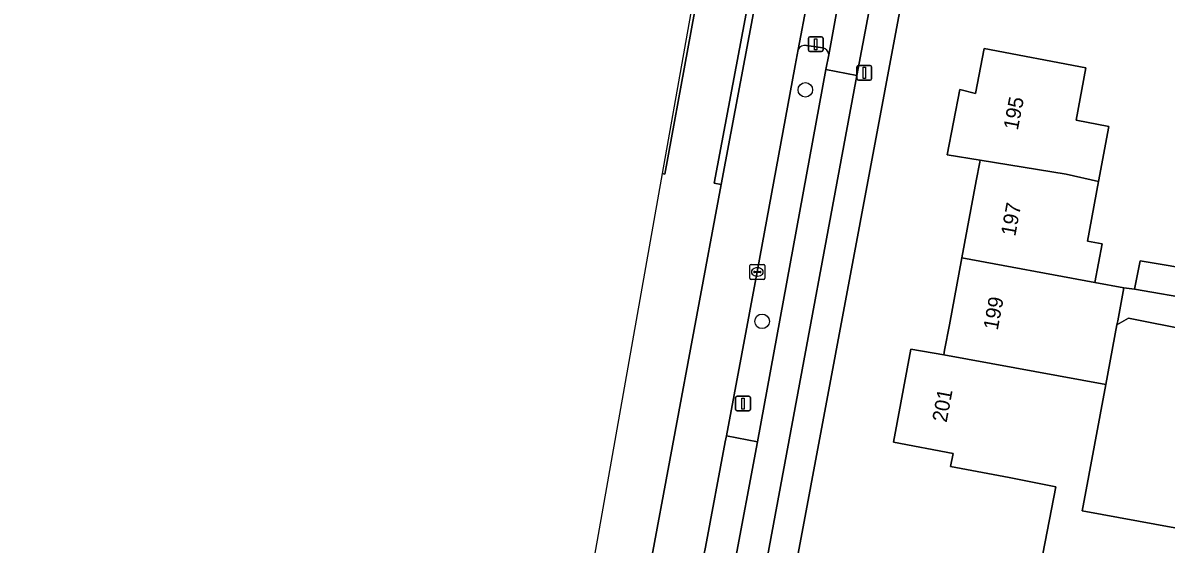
# Model space of a CAD drawing. Extents: x 161692 to 162379, y 380760 to 381678.
# Drawn here: x 161733.6 to 161810.7, y 381281.6 to 381316.7 of the extents above; entities that cross this region are included whole.
import ezdxf

# ---------------------------------------------------------------- set-up
doc = ezdxf.new("R2010")
doc.units = 0
for name, color, linetype in [('IMGEO_Berm_gesloten', 7, 'Continuous'), ('IMGEO_Berm_groen', 7, 'Continuous'), ('IMGEO_Boom', 7, 'Continuous'), ('IMGEO_Erf', 7, 'Continuous'), ('IMGEO_Fietspad_gesloten', 7, 'Continuous'), ('IMGEO_Fietspad_open', 7, 'Continuous'), ('IMGEO_Kolk', 7, 'Continuous'), ('IMGEO_Lichtmast', 7, 'Continuous'), ('IMGEO_OVBaan_gesloten', 7, 'Continuous'), ('IMGEO_Pand', 7, 'Continuous'), ('IMGEO_Pand_nummerreeks', 7, 'Continuous'), ('IMGEO_Rijbaan_lokaal_open', 7, 'Continuous'), ('IMGEO_Rijbaan_regionaal_gesloten', 7, 'Continuous'), ('IMGEO_Verkeersregelinstallatiepaal', 7, 'Continuous'), ('IMGEO_Voetpad_open', 7, 'Continuous')]:
    doc.layers.add(name, color=color, linetype=linetype)

msp = doc.modelspace()

# ---------------------------------------------------------------- linework, layer by layer
at = {"layer": 'IMGEO_Berm_gesloten'}
for points in [[(161776.704, 381306.578), (161776.704, 381306.578), (161776.881, 381306.547), (161779.986, 381323.471), (161779.709, 381323.516), (161779.709, 381323.516)], [(161783.872, 381322.811), (161783.4, 381322.888), (161780.198, 381305.933), (161780.667, 381305.843)]]:
    msp.add_lwpolyline(points, close=True, dxfattribs=at)
at = {"layer": 'IMGEO_Berm_groen'}
for points in [[(161785.877, 381314.944), (161785.667, 381313.861), (161783.114, 381299.939), (161781.028, 381288.883), (161783.131, 381288.477), (161787.748, 381313.588), (161787.933, 381314.596)], [(161787.532, 381315.063), (161786.425, 381315.204)]]:
    msp.add_lwpolyline(points, dxfattribs=at)
for centre, radius, start, end in [((161786.302, 381314.756), 0.464, 74.6013, 156.16294), ((161787.387, 381314.533), 0.549, 6.5783, 74.72525)]:
    msp.add_arc(centre, radius, start, end, dxfattribs=at)
at = {"layer": 'IMGEO_Boom'}
for centre in [(161786.355, 381312.225), (161783.439, 381296.609)]:
    msp.add_circle(centre, 0.489, dxfattribs=at)
at = {"layer": 'IMGEO_Erf'}
for points in [[(161793.381, 381321.065), (161780.063, 381250), (161767.961, 381184.435)], [(161802.369, 381280.926), (161803.256, 381285.455), (161800.11, 381286.071), (161796.149, 381286.813), (161796.316, 381287.702), (161792.302, 381288.454), (161793.479, 381294.741), (161795.687, 381294.339), (161795.748, 381294.667), (161796.068, 381296.38), (161796.913, 381300.902), (161797.879, 381306.076), (161798.116, 381307.345), (161798.141, 381307.477), (161795.915, 381307.841), (161796.777, 381312.243), (161797.829, 381311.981), (161798.417, 381315.021), (161805.283, 381313.715), (161804.619, 381310.171), (161806.83, 381309.751), (161806.137, 381306.048), (161805.383, 381302.019), (161806.366, 381301.835), (161805.878, 381299.228), (161807.838, 381298.862), (161808.548, 381298.772), (161808.928, 381300.698), (161813.086, 381299.985)], [(161812.34, 381295.99), (161808.148, 381296.817), (161807.374, 381296.376), (161806.622, 381292.349), (161805.095, 381284.17), (161805.032, 381283.831), (161813.724, 381282.237)]]:
    msp.add_lwpolyline(points, dxfattribs=at)
at = {"layer": 'IMGEO_Fietspad_gesloten'}
msp.add_lwpolyline([(161793.853, 381336.576), (161794.32, 381338.986), (161795.276, 381343.812), (161793.173, 381344.238), (161792.987, 381343.25), (161792.266, 381339.472), (161792.027, 381338.124), (161789.248, 381321.366), (161789.241, 381321.323), (161788.531, 381317.789), (161787.933, 381314.596), (161787.748, 381313.588), (161789.825, 381313.188), (161791.425, 381321.648)], close=True, dxfattribs=at)
at = {"layer": 'IMGEO_Fietspad_open'}
msp.add_lwpolyline([(161789.825, 381313.188), (161787.748, 381313.588), (161783.131, 381288.477), (161781.538, 381279.981), (161779.265, 381267.761), (161777.577, 381258.766), (161775.121, 381245.608), (161773.485, 381236.775), (161770.465, 381220.534), (161769.368, 381214.557), (161767.085, 381202.3), (161765.434, 381193.344), (161763.753, 381184.09), (161763.68, 381183.691), (161765.71, 381183.313)], close=True, dxfattribs=at)
at = {"layer": 'IMGEO_Kolk'}
for p, q in [((161782.618, 381299.513), (161782.618, 381300.365)), ((161782.693, 381300.439), (161783.545, 381300.439)), ((161782.92, 381299.982), (161783.318, 381299.982)), ((161783.106, 381300.219), (161783.131, 381300.219)), ((161783.619, 381300.365), (161783.619, 381299.513)), ((161783.545, 381299.439), (161782.693, 381299.439)), ((161782.877, 381299.933), (161782.877, 381299.945)), ((161783.315, 381299.896), (161782.917, 381299.896)), ((161783.129, 381299.659), (161783.104, 381299.659)), ((161783.361, 381299.945), (161783.361, 381299.933))]:
    msp.add_line(p, q, dxfattribs=at)
for points in [[(161782.618, 381299.513), (161782.618, 381300.365)], [(161782.693, 381300.439), (161783.545, 381300.439)], [(161783.619, 381300.365), (161783.619, 381299.513)], [(161783.545, 381299.439), (161782.693, 381299.439)]]:
    msp.add_lwpolyline(points, dxfattribs=at)
for centre, radius, start, end in [((161782.695, 381300.363), 0.0765, 91.55205, 178.44795), ((161782.695, 381300.363), 0.0765, 91.55205, 178.44795), ((161782.917, 381299.942), 0.0403, 85.87752, 175.75265), ((161783.322, 381299.944), 0.0386, 1.73085, 96.63898), ((161783.543, 381300.363), 0.0765, 1.55205, 88.44795), ((161783.543, 381300.363), 0.0765, 1.55205, 88.44795), ((161782.695, 381299.515), 0.0765, 181.55205, 268.44795), ((161782.695, 381299.515), 0.0765, 181.55205, 268.44795), ((161782.914, 381299.932), 0.0366, 178.93798, 274.71019), ((161783.318, 381299.939), 0.043, 264.86636, 352.45326), ((161783.543, 381299.515), 0.0765, 271.55205, 358.44795), ((161783.543, 381299.515), 0.0765, 271.55205, 358.44795)]:
    msp.add_arc(centre, radius, start, end, dxfattribs=at)
for centre, major_axis, ratio, start_param, end_param in [((161783.105, 381299.939), (-0.387, 0.002), 0.722429, 4.712389, 7.853982), ((161783.13, 381299.939), (-0.39, 0.002), 0.717154, 1.570796, 4.712389)]:
    msp.add_ellipse(centre, major_axis=major_axis, ratio=ratio, start_param=start_param, end_param=end_param, dxfattribs=at)
at = {"layer": 'IMGEO_Lichtmast'}
for p, q in [((161789.938, 381313.867), (161790.728, 381313.867)), ((161790.728, 381313.867), (161789.938, 381313.867)), ((161789.838, 381312.967), (161789.838, 381313.767)), ((161789.838, 381313.767), (161789.838, 381312.967)), ((161790.828, 381313.767), (161790.828, 381312.967)), ((161790.828, 381312.967), (161790.828, 381313.767)), ((161790.728, 381312.867), (161789.938, 381312.867)), ((161789.938, 381312.867), (161790.728, 381312.867)), ((161781.755, 381291.562), (161782.545, 381291.562)), ((161782.545, 381291.562), (161781.755, 381291.562)), ((161781.655, 381290.662), (161781.655, 381291.462)), ((161781.655, 381291.462), (161781.655, 381290.662)), ((161782.645, 381291.462), (161782.645, 381290.662)), ((161782.645, 381290.662), (161782.645, 381291.462)), ((161782.545, 381290.562), (161781.755, 381290.562)), ((161781.755, 381290.562), (161782.545, 381290.562))]:
    msp.add_line(p, q, dxfattribs=at)
for points in [[(161790.258, 381313.742), (161790.408, 381313.742), (161790.408, 381312.992), (161790.258, 381312.992), (161790.258, 381313.742)], [(161782.075, 381291.437), (161782.225, 381291.437), (161782.225, 381290.687), (161782.075, 381290.687), (161782.075, 381291.437)]]:
    msp.add_lwpolyline(points, dxfattribs=at)
for centre, start, end in [((161789.938, 381313.767), 90, 180), ((161789.938, 381313.767), 90, 180), ((161790.728, 381313.767), 0, 90), ((161790.728, 381313.767), 360, 90), ((161789.938, 381312.967), 180, 270), ((161789.938, 381312.967), 180, 270), ((161790.728, 381312.967), 270, 0), ((161790.728, 381312.967), 270, 0), ((161781.755, 381291.462), 90, 180), ((161781.755, 381291.462), 90, 180), ((161782.545, 381291.462), 0, 90), ((161782.545, 381291.462), 360, 90), ((161781.755, 381290.662), 180, 270), ((161781.755, 381290.662), 180, 270), ((161782.545, 381290.662), 270, 0), ((161782.545, 381290.662), 270, 0)]:
    msp.add_arc(centre, 0.1, start, end, dxfattribs=at)
at = {"layer": 'IMGEO_OVBaan_gesloten'}
msp.add_lwpolyline([(161744.563, 381111.938), (161780.667, 381305.843), (161780.198, 381305.933), (161783.4, 381322.888), (161779.986, 381323.471), (161776.881, 381306.547), (161776.704, 381306.578), (161776.704, 381306.578), (161771.577, 381277.677), (161758.366, 381204.804), (161740.263, 381107.16), (161733.581, 381071.116)], dxfattribs=at)
at = {"layer": 'IMGEO_Pand'}
for points in [[(161798.141, 381307.477), (161803.937, 381306.528), (161806.137, 381306.048), (161806.83, 381309.751), (161804.619, 381310.171), (161805.283, 381313.715), (161798.417, 381315.021), (161797.829, 381311.981), (161796.777, 381312.243), (161795.915, 381307.841)], [(161806.137, 381306.048), (161803.937, 381306.528), (161798.141, 381307.477), (161798.116, 381307.345), (161797.879, 381306.076), (161796.913, 381300.902), (161805.878, 381299.228), (161806.366, 381301.835), (161805.383, 381302.019)], [(161805.878, 381299.228), (161796.913, 381300.902), (161796.068, 381296.38), (161795.748, 381294.667), (161795.687, 381294.339), (161806.622, 381292.349), (161807.374, 381296.376), (161807.406, 381296.549), (161807.426, 381296.654), (161807.838, 381298.862)], [(161808.928, 381300.698), (161808.548, 381298.772), (161812.725, 381298.055), (161813.017, 381299.617), (161813.068, 381299.891), (161813.086, 381299.985)], [(161812.725, 381298.055), (161808.548, 381298.772), (161807.838, 381298.862), (161807.426, 381296.654), (161807.406, 381296.549), (161807.374, 381296.376), (161808.148, 381296.817), (161812.34, 381295.99), (161812.375, 381296.177)], [(161806.622, 381292.349), (161795.687, 381294.339), (161793.479, 381294.741), (161792.302, 381288.454), (161796.316, 381287.702), (161796.149, 381286.813), (161800.11, 381286.071), (161803.256, 381285.455), (161802.369, 381280.926), (161807.141, 381280.051), (161813.083, 381278.961), (161813.724, 381282.237), (161805.032, 381283.831), (161805.095, 381284.17)]]:
    msp.add_lwpolyline(points, close=True, dxfattribs=at)
at = {"layer": 'IMGEO_Rijbaan_lokaal_open'}
msp.add_lwpolyline([(161780.954, 381288.493), (161779.61, 381281.367), (161779.406, 381280.293), (161781.538, 381279.981), (161783.131, 381288.477), (161781.028, 381288.883)], close=True, dxfattribs=at)
at = {"layer": 'IMGEO_Rijbaan_regionaal_gesloten'}
for points in [[(161779.709, 381323.516), (161779.709, 381323.516), (161779.986, 381323.471), (161783.4, 381322.888), (161783.872, 381322.811), (161780.667, 381305.843), (161744.563, 381111.938)], [(161762.692, 381189.182), (161762.989, 381192.193), (161763.269, 381193.733), (161764.951, 381202.695), (161764.999, 381202.949), (161767.248, 381214.947), (161768.355, 381220.913), (161771.383, 381237.173), (161773.024, 381246.02), (161773.768, 381250), (161775.279, 381258.078), (161775.476, 381259.162), (161775.734, 381260.583), (161777.023, 381267.418), (161777.158, 381268.148), (161779.204, 381279.233), (161779.406, 381280.293), (161779.61, 381281.367), (161780.954, 381288.493), (161781.028, 381288.883), (161783.114, 381299.939), (161785.667, 381313.861), (161785.877, 381314.944), (161786.467, 381318.127)]]:
    msp.add_lwpolyline(points, dxfattribs=at)
at = {"layer": 'IMGEO_Verkeersregelinstallatiepaal'}
for p, q in [((161786.561, 381314.899), (161786.561, 381315.699)), ((161786.561, 381315.699), (161786.561, 381314.899)), ((161786.661, 381315.799), (161787.451, 381315.799)), ((161787.451, 381315.799), (161786.661, 381315.799)), ((161787.551, 381315.699), (161787.551, 381314.899)), ((161787.551, 381314.899), (161787.551, 381315.699)), ((161787.451, 381314.799), (161786.661, 381314.799)), ((161786.661, 381314.799), (161787.451, 381314.799))]:
    msp.add_line(p, q, dxfattribs=at)
msp.add_lwpolyline([(161786.981, 381315.674), (161787.131, 381315.674), (161787.131, 381314.924), (161786.981, 381314.924), (161786.981, 381315.674)], dxfattribs=at)
for centre, start, end in [((161786.661, 381315.699), 90, 180), ((161786.661, 381315.699), 90, 180), ((161787.451, 381315.699), 0, 90), ((161787.451, 381315.699), 360, 90), ((161786.661, 381314.899), 180, 270), ((161786.661, 381314.899), 180, 270), ((161787.451, 381314.899), 270, 0), ((161787.451, 381314.899), 270, 0)]:
    msp.add_arc(centre, 0.1, start, end, dxfattribs=at)
at = {"layer": 'IMGEO_Voetpad_open'}
for points in [[(161767.961, 381184.435), (161780.063, 381250), (161793.381, 381321.065), (161793.919, 381324.068)], [(161791.425, 381321.648), (161789.825, 381313.188), (161765.71, 381183.313), (161765.11, 381180.339)], [(161786.467, 381318.127), (161785.877, 381314.944)], [(161787.933, 381314.596), (161788.531, 381317.789)], [(161786.425, 381315.204), (161787.532, 381315.063)]]:
    msp.add_lwpolyline(points, dxfattribs=at)
for centre, radius, start, end in [((161786.302, 381314.756), 0.464, 74.6013, 156.16294), ((161787.387, 381314.533), 0.549, 6.5783, 74.72525)]:
    msp.add_arc(centre, radius, start, end, dxfattribs=at)

# ---------------------------------------------------------------- texts
at = {"layer": 'IMGEO_Pand_nummerreeks'}
for s, rotation, p in [('195', 79.05099, (161800.682, 381309.456)), ('197', 79.41768, (161800.512, 381302.308)), ('199', 79.41768, (161799.328, 381295.969)), ('201', 79.40049, (161795.881, 381289.75))]:
    msp.add_text(s, height=1, rotation=rotation, dxfattribs=at).set_placement(p)

doc.saveas('drawing.dxf')
